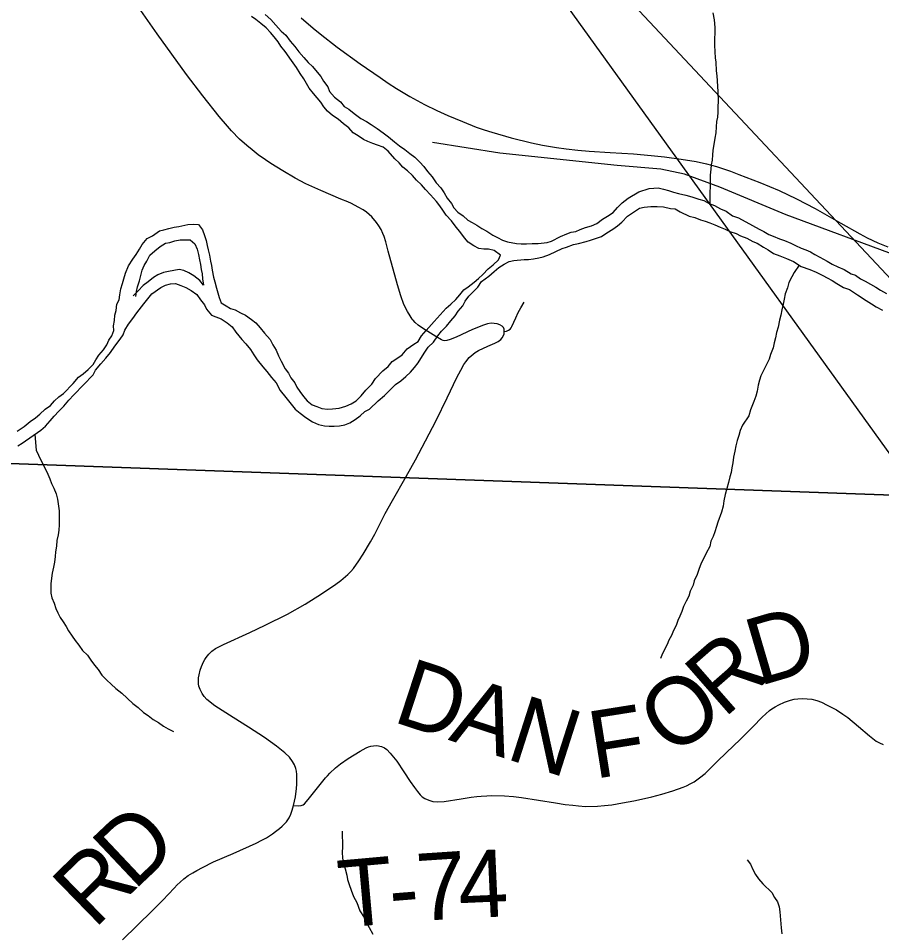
# Model space of a CAD drawing. Extents: x -3.3 to 34, y 0 to 56.8.
# Drawn here: x -0.252 to 0.477, y 30.269 to 31.042 of the extents above; entities that cross this region are included whole.
import ezdxf

# ---------------------------------------------------------------- set-up
doc = ezdxf.new("R2010")
doc.units = 0
for name, color, linetype in [('GM_X_Corporation', 7, 'Continuous'), ('GM_X_County_Road', 7, 'Continuous'), ('GM_X_Major_River', 7, 'Continuous'), ('GM_X_Rail_Line', 7, 'Continuous'), ('GM_X_State_Route', 7, 'Continuous'), ('GM_X_Township_Road', 7, 'Continuous'), ('GM_X_Township_Road_Text', 7, 'Continuous'), ('GT_Project_Soil_Layers', 7, 'Continuous'), ('SH_Major_Grid_Line', 7, 'Continuous'), ('SH_Masking', 7, 'Continuous')]:
    doc.layers.add(name, color=color, linetype=linetype)

msp = doc.modelspace()

# ---------------------------------------------------------------- linework, layer by layer
at = {"layer": 'GM_X_Corporation'}
for points in [[(-0.3225, 31.67471), (0.6926, 31.6401), (0.65935, 30.63337), (-0.36109, 30.66979)], [(-0.36109, 30.66979), (0.65935, 30.63337), (0.62472, 29.64178), (-0.38619, 29.67495)]]:
    msp.add_lwpolyline(points, close=True, dxfattribs=at)
at = {"layer": 'GM_X_County_Road'}
for points in [[(0.08165, 30.78708), (0.08085, 30.78798), (0.07898, 30.79071), (0.07692, 30.7945), (0.07388, 30.8005), (0.07117, 30.80781), (0.06846, 30.8171), (0.06065, 30.84538), (0.05859, 30.85327), (0.05719, 30.85771), (0.05606, 30.86041), (0.05453, 30.86363), (0.05273, 30.86675), (0.05069, 30.86971), (0.04675, 30.87443), (0.04218, 30.87833), (0.03929, 30.88035), (0.03527, 30.88259), (0.02943, 30.88559), (0.02644, 30.88693), (0.02056, 30.88931), (0.00379, 30.89654), (-0.00897, 30.90219), (-0.01794, 30.90707), (-0.02854, 30.91331), (-0.03844, 30.91939), (-0.04314, 30.9225), (-0.04915, 30.92685), (-0.05428, 30.93083), (-0.05882, 30.93459), (-0.06509, 30.9401), (-0.07171, 30.94703), (-0.07529, 30.95097), (-0.08215, 30.95904), (-0.09594, 30.9764), (-0.1098, 30.99457), (-0.13455, 31.02877), (-0.14845, 31.04856)], [(-0.16392, 30.264), (-0.13892, 30.2885), (-0.12991, 30.29771), (-0.12028, 30.30778), (-0.11755, 30.31048), (-0.11517, 30.31284), (-0.11216, 30.31547), (-0.10827, 30.31836), (-0.10458, 30.32077), (-0.10121, 30.32274), (-0.09636, 30.32529), (-0.08699, 30.32981), (-0.07037, 30.33707), (-0.05089, 30.34582), (-0.04604, 30.34822), (-0.04234, 30.35029), (-0.03723, 30.35356), (-0.03454, 30.35546), (-0.03125, 30.35809), (-0.02889, 30.36012), (-0.02525, 30.36384), (-0.02321, 30.36704), (-0.02168, 30.37028), (-0.02066, 30.37343), (-0.01947, 30.37744), (-0.01768, 30.38493), (-0.01691, 30.39174), (-0.01665, 30.39549), (-0.01657, 30.39957), (-0.01675, 30.40367), (-0.01703, 30.40642), (-0.01749, 30.40865), (-0.01865, 30.41184), (-0.02019, 30.41469), (-0.02284, 30.41821), (-0.02682, 30.42204), (-0.03388, 30.42763), (-0.044, 30.43478), (-0.05756, 30.44349), (-0.0705, 30.45181), (-0.08583, 30.46166), (-0.09258, 30.46701), (-0.09488, 30.46939), (-0.09669, 30.47194), (-0.09833, 30.47547), (-0.09925, 30.47814), (-0.09961, 30.48031), (-0.09975, 30.4822), (-0.09965, 30.48526), (-0.09922, 30.48786), (-0.09833, 30.49183), (-0.09726, 30.49479), (-0.09639, 30.49679), (-0.09553, 30.49868), (-0.09439, 30.50071), (-0.09321, 30.50244), (-0.09094, 30.50521), (-0.0883, 30.50769), (-0.08526, 30.50992), (-0.07852, 30.51345), (-0.05641, 30.52356), (-0.04326, 30.52981), (-0.02442, 30.53899), (-0.00947, 30.5474), (0.00434, 30.5562), (0.01633, 30.56429), (0.02058, 30.56749), (0.02648, 30.57256), (0.02896, 30.57507), (0.03111, 30.57769), (0.0358, 30.58407), (0.0395, 30.58979), (0.04565, 30.60015), (0.04926, 30.60663), (0.05801, 30.62399), (0.0641, 30.63502), (0.07585, 30.65508), (0.08374, 30.66931), (0.09213, 30.68525), (0.10096, 30.70251), (0.11033, 30.72166), (0.11865, 30.73866), (0.12197, 30.74501), (0.12443, 30.74962), (0.1261, 30.7521), (0.1289, 30.75557), (0.1323, 30.75857), (0.13392, 30.7598), (0.13677, 30.76154), (0.14482, 30.76515), (0.15066, 30.76778), (0.15337, 30.76918), (0.15561, 30.77076), (0.15682, 30.7723), (0.15797, 30.77428), (0.15839, 30.77576), (0.15855, 30.77749), (0.15847, 30.77954), (0.15806, 30.78085), (0.15682, 30.78225), (0.15477, 30.78332), (0.15255, 30.78398), (0.15017, 30.78439), (0.14762, 30.78455), (0.14441, 30.78414), (0.14104, 30.78307), (0.13175, 30.77929), (0.11794, 30.77279), (0.11285, 30.77082), (0.11005, 30.77), (0.10849, 30.76976), (0.10693, 30.76992), (0.10561, 30.7705), (0.10084, 30.77337), (0.0895, 30.78052), (0.08597, 30.78307), (0.08325, 30.78529), (0.08165, 30.78708)]]:
    msp.add_lwpolyline(points, dxfattribs=at)
at = {"layer": 'GM_X_Major_River'}
for points in [[(0.14503, 30.83038), (0.14916, 30.83385), (0.15365, 30.83809), (0.15549, 30.84191), (0.15013, 30.84601), (0.14518, 30.84708), (0.14139, 30.84703), (0.13721, 30.84773), (0.13301, 30.84995), (0.12804, 30.85291), (0.12496, 30.85667), (0.12187, 30.8608), (0.11724, 30.8668), (0.11415, 30.87094), (0.10953, 30.87581), (0.10682, 30.87994), (0.10411, 30.8837), (0.10141, 30.88746), (0.0964, 30.89308), (0.09217, 30.89758), (0.08871, 30.90132), (0.08448, 30.90544), (0.08102, 30.90918), (0.07679, 30.9133), (0.07296, 30.91628), (0.06987, 30.92004), (0.06604, 30.9234), (0.06064, 30.92978), (0.05642, 30.93313), (0.05147, 30.93496), (0.04766, 30.93643), (0.04347, 30.93789), (0.03965, 30.93973), (0.03506, 30.9427), (0.03085, 30.9453), (0.02738, 30.94943), (0.02279, 30.95278), (0.01818, 30.95689), (0.01359, 30.95986), (0.00937, 30.9636), (0.00628, 30.96735), (0.00358, 30.97111), (-0.00259, 30.97861), (-0.00606, 30.98312), (-0.00839, 30.98688), (-0.01072, 30.99102), (-0.01382, 30.99553), (-0.01692, 31.00042), (-0.02117, 31.00644), (-0.02658, 31.01395), (-0.03006, 31.01846), (-0.03238, 31.02222), (-0.03585, 31.02635), (-0.03893, 31.0301), (-0.0424, 31.03385), (-0.047, 31.03758), (-0.05121, 31.04093), (-0.05504, 31.04354)], [(-0.04331, 31.04522), (-0.0387, 31.04111), (-0.03447, 31.03623), (-0.02984, 31.03099), (-0.02601, 31.02762), (-0.02215, 31.02274), (-0.0183, 31.01824), (-0.01482, 31.01374), (-0.01058, 31.00886), (-0.00712, 31.00473), (-0.00328, 31.00137), (0.00058, 30.99649), (0.00366, 30.99274), (0.00599, 30.98898), (0.00947, 30.98409), (0.01104, 30.98032), (0.01527, 30.97545), (0.02026, 30.97134), (0.02334, 30.96759), (0.02717, 30.96536), (0.03177, 30.96163), (0.03751, 30.95754), (0.0421, 30.95494), (0.0463, 30.95235), (0.05128, 30.949), (0.05626, 30.94527), (0.06086, 30.94192), (0.06584, 30.93782), (0.07006, 30.93446), (0.07465, 30.93111), (0.07887, 30.92775), (0.08308, 30.92477), (0.08731, 30.92066), (0.09077, 30.91691), (0.09386, 30.91278), (0.09771, 30.90828), (0.1012, 30.90301), (0.10505, 30.89889), (0.10776, 30.89475), (0.11047, 30.89024), (0.11394, 30.88573), (0.11589, 30.88196), (0.11936, 30.87822), (0.12395, 30.87525), (0.12779, 30.8715), (0.13161, 30.86966), (0.13543, 30.86744), (0.13964, 30.86446), (0.14384, 30.86224), (0.14882, 30.85889), (0.15301, 30.85705), (0.15722, 30.85483), (0.16141, 30.85337), (0.16901, 30.85196), (0.1728, 30.85163), (0.17736, 30.8517), (0.18228, 30.85176), (0.18721, 30.85183), (0.19478, 30.8527), (0.19856, 30.85389), (0.20609, 30.85778), (0.21137, 30.86013), (0.21515, 30.86132), (0.21893, 30.86213), (0.2227, 30.8637), (0.22723, 30.86528), (0.23213, 30.86687), (0.23666, 30.86883), (0.24154, 30.87231), (0.24567, 30.87502), (0.25056, 30.87813), (0.2543, 30.88235), (0.25804, 30.8862), (0.2633, 30.89007), (0.27232, 30.8955), (0.28101, 30.89828), (0.28479, 30.89871), (0.28858, 30.89876), (0.29315, 30.89768), (0.29733, 30.8966), (0.30153, 30.89514), (0.30571, 30.89406), (0.3118, 30.89263), (0.31713, 30.89118), (0.32284, 30.88936), (0.32703, 30.88828), (0.33161, 30.88569), (0.33619, 30.88385), (0.34115, 30.88127), (0.34611, 30.87906), (0.35147, 30.87534), (0.35642, 30.87351), (0.36826, 30.86722), (0.374, 30.86388), (0.37781, 30.86204), (0.38202, 30.85944), (0.38583, 30.85798), (0.39117, 30.85577), (0.39536, 30.85431)], [(-0.15884, 30.78368), (-0.15512, 30.78867), (-0.15177, 30.79327), (-0.1458, 30.80094), (-0.13909, 30.80938), (-0.13158, 30.8148), (-0.12744, 30.81675), (-0.12328, 30.81795), (-0.11911, 30.81801), (-0.11454, 30.81655), (-0.11034, 30.81471), (-0.10576, 30.81212), (-0.10116, 30.80877), (-0.09807, 30.80426), (-0.0946, 30.80013), (-0.09303, 30.79636), (-0.08879, 30.79148), (-0.08498, 30.79002), (-0.08041, 30.78818), (-0.07543, 30.78484), (-0.07122, 30.78148), (-0.06812, 30.77697), (-0.06311, 30.77097), (-0.05965, 30.76722), (-0.05579, 30.76234), (-0.05307, 30.75783), (-0.04998, 30.7537), (-0.04535, 30.74769), (-0.04189, 30.74394), (-0.03802, 30.73868), (-0.03417, 30.73418), (-0.03067, 30.72778), (-0.02604, 30.72178), (-0.02142, 30.71615), (-0.01795, 30.71202), (-0.01373, 30.70866), (-0.00913, 30.70493), (-0.00339, 30.70122), (0.00157, 30.69901), (0.00689, 30.69795), (0.01069, 30.69762), (0.01486, 30.69767), (0.01941, 30.69812), (0.02394, 30.69894), (0.02809, 30.70051), (0.03261, 30.70323), (0.03674, 30.70632), (0.04086, 30.71018), (0.04462, 30.71213), (0.05211, 30.71906), (0.05736, 30.72368), (0.06148, 30.72753), (0.06672, 30.73292), (0.07123, 30.73602), (0.07535, 30.73949), (0.07947, 30.74334), (0.08283, 30.74718), (0.08581, 30.75102), (0.09101, 30.75944), (0.09435, 30.76442), (0.09884, 30.76865), (0.10256, 30.77402), (0.10555, 30.77785), (0.10966, 30.78208), (0.11339, 30.78669), (0.11712, 30.79091), (0.11973, 30.79474), (0.12346, 30.79935), (0.12568, 30.80317), (0.12866, 30.80739), (0.13614, 30.81508), (0.13949, 30.81968), (0.14549, 30.82432), (0.14999, 30.82817), (0.15412, 30.83164), (0.15863, 30.83436), (0.16277, 30.8367), (0.16655, 30.83751), (0.17526, 30.83839), (0.17905, 30.83844), (0.18322, 30.83888), (0.18776, 30.8397), (0.19154, 30.84051), (0.19682, 30.84248), (0.20737, 30.84756), (0.21114, 30.84875), (0.21718, 30.8511), (0.22134, 30.85192), (0.22776, 30.85353), (0.23154, 30.85472), (0.2406, 30.85788), (0.24511, 30.86097), (0.25037, 30.86408), (0.25413, 30.86679), (0.25788, 30.86988), (0.26274, 30.87488), (0.27289, 30.88185), (0.27667, 30.88266), (0.28235, 30.88312), (0.28766, 30.88319), (0.29297, 30.88288)], [(0.29297, 30.88288), (0.29906, 30.88145), (0.30285, 30.88112), (0.30706, 30.87852), (0.31469, 30.87483), (0.31964, 30.87376), (0.32421, 30.87193), (0.3284, 30.87085), (0.33221, 30.86938), (0.33641, 30.86754), (0.34098, 30.86571), (0.34518, 30.86387), (0.349, 30.86202), (0.35433, 30.8602), (0.35815, 30.85835), (0.36348, 30.85653), (0.36845, 30.85356), (0.37226, 30.8521), (0.37762, 30.84875), (0.38144, 30.84653), (0.38603, 30.84356), (0.39137, 30.84135), (0.39708, 30.83916), (0.40281, 30.83658), (0.40931, 30.83249), (0.41655, 30.82994), (0.42189, 30.82773), (0.42761, 30.82478), (0.43143, 30.82293), (0.43563, 30.82071), (0.43946, 30.81811), (0.44519, 30.81477), (0.45015, 30.81294), (0.45703, 30.80849), (0.4643, 30.80365), (0.46889, 30.80106), (0.47271, 30.79845), (0.47806, 30.79549)], [(-0.17719, 30.76635), (-0.17534, 30.77017), (-0.17274, 30.774), (-0.17129, 30.77858), (-0.17134, 30.78237), (-0.17064, 30.78693), (-0.17033, 30.79149), (-0.16924, 30.7953), (-0.16855, 30.80062), (-0.16671, 30.80445), (-0.16601, 30.80863), (-0.16531, 30.81357), (-0.16386, 30.81814), (-0.16277, 30.82196), (-0.16132, 30.82691), (-0.15875, 30.83301), (-0.15504, 30.83876), (-0.15244, 30.84259), (-0.14946, 30.84718), (-0.14724, 30.85101), (-0.14313, 30.856), (-0.13862, 30.85834), (-0.13261, 30.8626), (-0.12883, 30.86341), (-0.12467, 30.8646), (-0.12014, 30.8658), (-0.11635, 30.86624), (-0.10879, 30.86786), (-0.10424, 30.8683), (-0.09969, 30.86799), (-0.09621, 30.86348), (-0.09463, 30.85857), (-0.09306, 30.85442), (-0.09224, 30.85025), (-0.09143, 30.84647), (-0.09024, 30.84193), (-0.08941, 30.83701), (-0.0886, 30.83323), (-0.08817, 30.82944), (-0.08695, 30.82339), (-0.08576, 30.81961), (-0.08455, 30.81431), (-0.08336, 30.81015), (-0.08217, 30.80638), (-0.08059, 30.80184), (-0.07638, 30.79925), (-0.07256, 30.79702), (-0.06876, 30.79594), (-0.06417, 30.79334), (-0.05997, 30.7915), (-0.05499, 30.78778), (-0.05116, 30.78479), (-0.04769, 30.78067), (-0.04384, 30.77617), (-0.03922, 30.77092), (-0.03688, 30.7664), (-0.03417, 30.76188), (-0.0322, 30.75698), (-0.02987, 30.75246), (-0.02637, 30.74605), (-0.02366, 30.7423), (-0.02172, 30.73853), (-0.01825, 30.7344), (-0.01668, 30.73063), (-0.01397, 30.72687), (-0.01088, 30.72274), (-0.0078, 30.71899), (-0.00358, 30.71563), (0.00023, 30.71417), (0.00442, 30.71271), (0.00936, 30.71202), (0.01352, 30.71245), (0.0192, 30.71291), (0.02487, 30.71451), (0.0294, 30.71647), (0.03353, 30.71918), (0.03765, 30.72341), (0.04175, 30.72802), (0.04662, 30.73302), (0.04996, 30.738), (0.05594, 30.74453), (0.06044, 30.74801), (0.0638, 30.75223), (0.06793, 30.75495), (0.07244, 30.75804), (0.07655, 30.76303), (0.08218, 30.76691), (0.08594, 30.76923), (0.08854, 30.77382), (0.09264, 30.77843), (0.09937, 30.78611), (0.10945, 30.79726), (0.11358, 30.80073), (0.1177, 30.80458), (0.12106, 30.80842), (0.12441, 30.81264), (0.12817, 30.81535), (0.13305, 30.81921), (0.1368, 30.8223), (0.14054, 30.82577), (0.14503, 30.83038)], [(-0.15272, 30.80729), (-0.15201, 30.81148), (-0.15131, 30.81528), (-0.14948, 30.82024), (-0.14733, 30.82938), (-0.14548, 30.8332), (-0.14326, 30.83702), (-0.14067, 30.84199), (-0.13655, 30.84584), (-0.13205, 30.84932), (-0.12753, 30.85204), (-0.12375, 30.85285), (-0.1196, 30.85405), (-0.11506, 30.85487), (-0.10672, 30.85499), (-0.10288, 30.85162), (-0.10092, 30.8471), (-0.09972, 30.84256), (-0.0989, 30.83802), (-0.09809, 30.83423), (-0.09728, 30.83007), (-0.09647, 30.82629), (-0.09642, 30.82212), (-0.09558, 30.81681), (-0.09867, 30.82057), (-0.10365, 30.82467), (-0.10786, 30.82727), (-0.11206, 30.82911), (-0.11586, 30.82981), (-0.12494, 30.82817), (-0.1291, 30.82735), (-0.134, 30.82539), (-0.13776, 30.82306), (-0.14227, 30.81958), (-0.14639, 30.81649), (-0.1505, 30.81188), (-0.15499, 30.80764)], [(0.39536, 30.85431), (0.4007, 30.85211), (0.40452, 30.85026), (0.40948, 30.84805), (0.41329, 30.84659), (0.41711, 30.84474), (0.42093, 30.84252), (0.42513, 30.8403), (0.43124, 30.83697), (0.43545, 30.83437), (0.44041, 30.83216), (0.44575, 30.82996), (0.45148, 30.82624), (0.45529, 30.82516), (0.4595, 30.82218), (0.46332, 30.81996), (0.47249, 30.81515), (0.47632, 30.81254), (0.48129, 30.80958)], [(-0.25226, 30.68107), (-0.2485, 30.6834), (-0.23272, 30.69425), (-0.22897, 30.69771), (-0.22486, 30.70232), (-0.2215, 30.70616), (-0.21777, 30.71039), (-0.21327, 30.71463), (-0.20917, 30.71962), (-0.20506, 30.72423), (-0.1886, 30.74115), (-0.18676, 30.74497), (-0.18228, 30.75035), (-0.1778, 30.75496), (-0.17407, 30.75995), (-0.17035, 30.76531), (-0.16588, 30.77106), (-0.16327, 30.77489), (-0.16181, 30.77871), (-0.15884, 30.78368)], [(-0.25281, 30.69359), (-0.24679, 30.69746), (-0.24192, 30.70171), (-0.23741, 30.7048), (-0.23366, 30.70789), (-0.22917, 30.71213), (-0.22466, 30.71523), (-0.2213, 30.71907), (-0.21755, 30.72253), (-0.2138, 30.72525), (-0.20557, 30.73371), (-0.20109, 30.73908), (-0.19696, 30.74179), (-0.19284, 30.74565), (-0.18872, 30.74988), (-0.1865, 30.7537), (-0.1839, 30.75753), (-0.17979, 30.76214), (-0.17719, 30.76635)]]:
    msp.add_lwpolyline(points, dxfattribs=at)
at = {"layer": 'GM_X_Rail_Line'}
msp.add_lwpolyline([(0.49101, 30.84119), (0.39666, 30.87615), (0.34072, 30.89946), (0.31086, 30.9103), (0.2909, 30.91469), (0.2539, 30.91787), (0.15491, 30.92822), (0.09793, 30.93705)], dxfattribs=at)
at = {"layer": 'GM_X_State_Route'}
msp.add_lwpolyline([(-0.01283, 31.04246), (-0.0028, 31.03358), (0.00311, 31.02881), (0.01734, 31.01755), (0.0369, 31.00366), (0.05367, 30.99207), (0.06049, 30.9873), (0.06748, 30.98286), (0.07882, 30.97604), (0.09124, 30.96922), (0.1016, 30.9642), (0.11088, 30.96001), (0.12337, 30.95475), (0.13497, 30.95015), (0.14154, 30.94776), (0.14796, 30.94579), (0.16448, 30.94119), (0.18149, 30.93691), (0.19078, 30.93502), (0.20262, 30.93296), (0.21084, 30.93173), (0.22062, 30.93067), (0.23024, 30.92992), (0.24793, 30.92876), (0.26764, 30.92746), (0.28277, 30.9263), (0.29403, 30.92499), (0.30808, 30.92302), (0.32058, 30.92097), (0.32929, 30.91915), (0.33792, 30.91677), (0.3496, 30.91291), (0.35683, 30.91019), (0.37442, 30.90346), (0.39078, 30.89663), (0.4055, 30.88964), (0.42123, 30.88135), (0.44298, 30.86895), (0.45895, 30.86001), (0.46519, 30.85676), (0.47398, 30.85253), (0.48245, 30.8491)], dxfattribs=at)
at = {"layer": 'GM_X_Township_Road'}
for points in [[(0.15855, 30.77749), (0.16055, 30.77803), (0.16218, 30.77862), (0.16349, 30.7796), (0.16434, 30.78065), (0.16506, 30.78195), (0.16823, 30.7892), (0.17039, 30.79378), (0.17256, 30.79763), (0.17542, 30.80234)], [(-0.01947, 30.37744), (-0.01487, 30.37726), (-0.01308, 30.37744), (-0.0112, 30.37794), (-0.01001, 30.37896), (-0.00701, 30.38269), (0.00078, 30.39236), (0.00769, 30.40094), (0.00926, 30.40266), (0.01113, 30.40473), (0.01613, 30.40931), (0.02031, 30.41261), (0.0267, 30.41712), (0.03172, 30.42036), (0.037, 30.42342), (0.04186, 30.42606), (0.0439, 30.42691), (0.04595, 30.4276), (0.04816, 30.42794), (0.05106, 30.42803), (0.05481, 30.42743), (0.05745, 30.42615), (0.05932, 30.4247), (0.0623, 30.42181), (0.06511, 30.4184), (0.06792, 30.41482), (0.07373, 30.40595), (0.07908, 30.39779), (0.08266, 30.39268), (0.08521, 30.38927), (0.08743, 30.38663), (0.08938, 30.38482), (0.09153, 30.38348), (0.09477, 30.382), (0.09813, 30.381), (0.10194, 30.38046), (0.10787, 30.38076), (0.12209, 30.38305), (0.13069, 30.38442), (0.13555, 30.38502), (0.13904, 30.38544), (0.14389, 30.38578), (0.14798, 30.38587), (0.15889, 30.38572), (0.16638, 30.3851), (0.17328, 30.38426), (0.20198, 30.37973), (0.20999, 30.37845), (0.21653, 30.3777), (0.22123, 30.37716), (0.22719, 30.37675), (0.23725, 30.37691), (0.24329, 30.37744), (0.24942, 30.3782), (0.25845, 30.37965), (0.26791, 30.38144), (0.27693, 30.38331), (0.28314, 30.38488), (0.29167, 30.38714), (0.30087, 30.38988), (0.30961, 30.39299), (0.31242, 30.39415), (0.31606, 30.39597), (0.31889, 30.3976), (0.32357, 30.40076), (0.32817, 30.40451), (0.33872, 30.41495), (0.3459, 30.42183), (0.35817, 30.43359), (0.36839, 30.44396), (0.37645, 30.45213), (0.38264, 30.45762), (0.3846, 30.4591), (0.38731, 30.46075), (0.39052, 30.46248), (0.39534, 30.46462), (0.40035, 30.46632), (0.40348, 30.46714), (0.40664, 30.46763), (0.41014, 30.4678), (0.41431, 30.46763), (0.41823, 30.46712), (0.42258, 30.46601), (0.4264, 30.46465), (0.43134, 30.46226), (0.43913, 30.45814), (0.44465, 30.45468), (0.44864, 30.45179), (0.45775, 30.44419), (0.46712, 30.43637), (0.47281, 30.43187), (0.47554, 30.43026), (0.47865, 30.42902)]]:
    msp.add_lwpolyline(points, dxfattribs=at)
at = {"layer": 'GT_Project_Soil_Layers'}
for points in [[(0.33474, 31.04663), (0.33596, 31.04057), (0.33643, 31.03413), (0.33649, 31.02957), (0.33617, 31.02502), (0.33625, 31.01932), (0.33633, 31.01363), (0.33677, 31.00871), (0.3372, 31.00492), (0.33768, 30.99771), (0.33812, 30.99355), (0.33905, 30.98028), (0.33917, 30.97193), (0.33885, 30.96737), (0.33891, 30.96282), (0.33859, 30.95864), (0.33788, 30.95484), (0.33756, 30.95028), (0.33725, 30.94534), (0.33655, 30.94078), (0.3348, 30.93051), (0.33447, 30.92671), (0.33415, 30.92215), (0.33344, 30.91835), (0.33312, 30.91455), (0.33242, 30.90961), (0.33229, 30.88542)], [(0.40766, 30.83353), (0.40331, 30.82748), (0.40146, 30.82366), (0.39887, 30.81907), (0.3978, 30.8145), (0.39597, 30.80954), (0.39489, 30.80498), (0.39419, 30.80079), (0.39312, 30.79585), (0.39204, 30.79128), (0.39096, 30.78709), (0.3899, 30.78138), (0.38844, 30.77681), (0.38775, 30.77225), (0.38667, 30.76806), (0.38559, 30.76387), (0.38339, 30.75815), (0.3823, 30.75434), (0.38009, 30.74975), (0.3775, 30.74479), (0.37529, 30.7402), (0.3742, 30.73639), (0.37312, 30.7322), (0.37205, 30.72726), (0.37097, 30.72307), (0.36951, 30.71849), (0.36657, 30.71162), (0.36513, 30.70629), (0.35992, 30.69863), (0.35771, 30.69405), (0.35663, 30.68986), (0.35517, 30.68567), (0.35409, 30.6811), (0.3534, 30.67653), (0.35233, 30.67159), (0.35163, 30.66664), (0.35093, 30.66246), (0.35023, 30.65866), (0.34914, 30.65485), (0.34806, 30.65028), (0.34517, 30.64), (0.3441, 30.63467), (0.34341, 30.6301), (0.34196, 30.62515), (0.33903, 30.61676), (0.33795, 30.61296), (0.33649, 30.60838), (0.33503, 30.60457), (0.33319, 30.60075), (0.33211, 30.59618), (0.32915, 30.59045), (0.32473, 30.58128), (0.32326, 30.57746), (0.32143, 30.57251), (0.31885, 30.56716), (0.31814, 30.56336), (0.31555, 30.55839), (0.31447, 30.5542), (0.31226, 30.55), (0.31004, 30.54541), (0.30858, 30.54122), (0.30674, 30.5374), (0.30527, 30.53358), (0.30381, 30.52939), (0.30159, 30.52519), (0.29975, 30.52099), (0.29753, 30.51716), (0.29606, 30.51335), (0.29237, 30.50571), (0.29054, 30.50151)], [(-0.23784, 30.69073), (-0.23666, 30.67749), (-0.23471, 30.67335), (-0.23314, 30.66957), (-0.22886, 30.66129), (-0.22691, 30.65714), (-0.22534, 30.65337), (-0.22377, 30.64921), (-0.22182, 30.64545), (-0.21986, 30.64054), (-0.21866, 30.636), (-0.21823, 30.63222), (-0.21739, 30.62616), (-0.21734, 30.62236), (-0.21723, 30.61439), (-0.21755, 30.60984), (-0.21825, 30.60603), (-0.21932, 30.60109), (-0.21964, 30.59653), (-0.22033, 30.59158), (-0.22066, 30.58779), (-0.22135, 30.58285), (-0.22206, 30.57866), (-0.22313, 30.57371), (-0.22383, 30.56953), (-0.22452, 30.56459), (-0.22441, 30.55662), (-0.2236, 30.55284), (-0.22164, 30.54831), (-0.22007, 30.54378), (-0.2185, 30.54001), (-0.21655, 30.53624), (-0.21385, 30.53248), (-0.21152, 30.52872), (-0.20958, 30.52495), (-0.20648, 30.52044), (-0.20377, 30.51669), (-0.20069, 30.51293), (-0.1976, 30.50842), (-0.19337, 30.50431), (-0.19066, 30.50017), (-0.18757, 30.49604), (-0.18449, 30.49229), (-0.18138, 30.4874), (-0.17716, 30.48329), (-0.17332, 30.47992), (-0.16948, 30.47618), (-0.1645, 30.47246), (-0.15527, 30.46348), (-0.15068, 30.46013), (-0.14607, 30.45602), (-0.14225, 30.45342), (-0.13803, 30.45006), (-0.13345, 30.44747), (-0.12923, 30.44449), (-0.12541, 30.44227), (-0.12083, 30.44005)], [(0.02175, 30.3559), (0.02194, 30.34224), (0.02161, 30.33806), (0.02206, 30.33314), (0.02287, 30.32935), (0.02408, 30.32406), (0.02566, 30.31877), (0.02609, 30.31498), (0.02767, 30.31083), (0.02925, 30.30592), (0.03122, 30.30063), (0.03394, 30.29574), (0.03669, 30.28857), (0.04018, 30.28292), (0.04214, 30.2784), (0.04446, 30.27463), (0.04757, 30.26899)], [(0.36374, 30.33177), (0.36644, 30.32802), (0.3684, 30.32349), (0.37073, 30.31935), (0.37343, 30.31559), (0.3769, 30.31146), (0.38459, 30.30398), (0.38692, 30.29984), (0.38924, 30.29608), (0.39082, 30.29192), (0.39125, 30.28776), (0.39257, 30.27412), (0.39302, 30.26919)]]:
    msp.add_lwpolyline(points, dxfattribs=at)
at = {"layer": 'SH_Major_Grid_Line'}
msp.add_lwpolyline([(0.02177, 31.31596), (0.75855, 30.29376), (0.75776, 30.531)], close=True, dxfattribs=at)

# ---------------------------------------------------------------- texts
at = {"layer": 'GM_X_Township_Road_Text'}
for s, rotation, p in [('D', 16.36672, (0.37339, 30.47805)), ('R', 41.20167, (0.34394, 30.45042)), ('D', 341.86168, (0.06314, 30.44863)), ('O', 36.69359, (0.30005, 30.41747)), ('A', 341.86386, (0.11066, 30.43306)), ('N', 342.24272, (0.15857, 30.41738)), ('F', 9.01915, (0.23484, 30.39994)), ('7', 3.76786, (0.08616, 30.27986)), ('4', 2.56641, (0.12077, 30.28214)), ('T', 5.13875, (0.02093, 30.27417)), ('-', 4.69298, (0.06315, 30.27797))]:
    msp.add_text(s, height=0.05682, rotation=rotation, dxfattribs=at).set_placement(p)
at = {"layer": 'SH_Masking'}
for s, rotation, p in [('D', 43.35253, (-0.15449, 30.30496)), ('R', 44.2631, (-0.18774, 30.27255))]:
    msp.add_text(s, height=0.05682, rotation=rotation, dxfattribs=at).set_placement(p)

doc.saveas('drawing.dxf')
